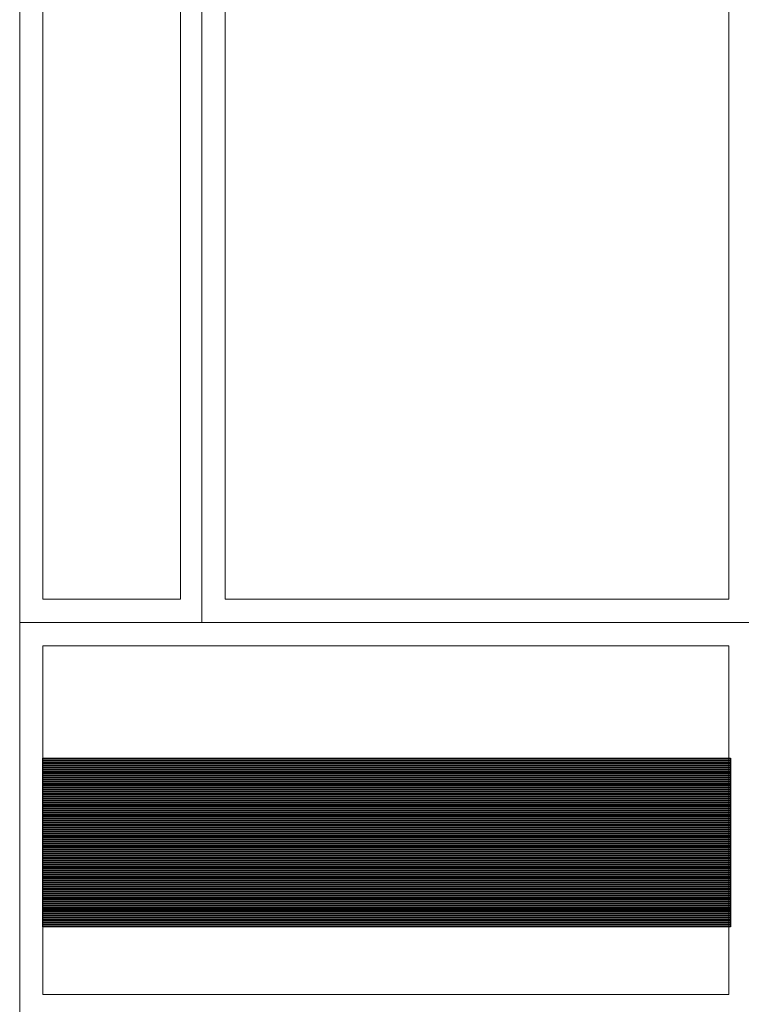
# Model space of a CAD drawing. Header units: millimetres. Extents: x -14047 to 49934, y -21523 to 14989.
# Tile 409 of 580: x 20704 to 20862, y 12777 to 12993. Entities that reach past the tile are written whole.
import ezdxf

# ---------------------------------------------------------------- set-up
doc = ezdxf.new("R2010")
doc.units = ezdxf.units.MM
doc.layers.add('C00-00-00', color=7, linetype='Continuous')
doc.layers.add('CFF-FF-FF', color=7, linetype='Continuous', true_color=0xffffff)
picture_1 = doc.add_image_def('image1.jpg', size_in_pixel=(355, 1))
picture_2 = doc.add_image_def('image4.jpg', size_in_pixel=(355, 1))
picture_3 = doc.add_image_def('image7.jpg', size_in_pixel=(355, 1))
picture_4 = doc.add_image_def('image10.jpg', size_in_pixel=(355, 1))
picture_5 = doc.add_image_def('image13.jpg', size_in_pixel=(355, 1))
picture_6 = doc.add_image_def('image16.jpg', size_in_pixel=(355, 1))
picture_7 = doc.add_image_def('image19.jpg', size_in_pixel=(355, 1))
picture_8 = doc.add_image_def('image22.jpg', size_in_pixel=(355, 1))
picture_9 = doc.add_image_def('image25.jpg', size_in_pixel=(355, 1))
picture_10 = doc.add_image_def('image28.jpg', size_in_pixel=(355, 1))
picture_11 = doc.add_image_def('image31.jpg', size_in_pixel=(355, 1))
picture_12 = doc.add_image_def('image34.jpg', size_in_pixel=(355, 1))
picture_13 = doc.add_image_def('image37.jpg', size_in_pixel=(355, 1))
picture_14 = doc.add_image_def('image40.jpg', size_in_pixel=(355, 1))
picture_15 = doc.add_image_def('image43.jpg', size_in_pixel=(355, 1))
picture_16 = doc.add_image_def('image46.jpg', size_in_pixel=(355, 1))
picture_17 = doc.add_image_def('image49.jpg', size_in_pixel=(355, 1))
picture_18 = doc.add_image_def('image52.jpg', size_in_pixel=(355, 1))
picture_19 = doc.add_image_def('image55.jpg', size_in_pixel=(355, 1))
picture_20 = doc.add_image_def('image58.jpg', size_in_pixel=(355, 1))
picture_21 = doc.add_image_def('image61.jpg', size_in_pixel=(355, 1))
picture_22 = doc.add_image_def('image64.jpg', size_in_pixel=(355, 1))
picture_23 = doc.add_image_def('image67.jpg', size_in_pixel=(355, 1))
picture_24 = doc.add_image_def('image70.jpg', size_in_pixel=(355, 1))
picture_25 = doc.add_image_def('image73.jpg', size_in_pixel=(355, 1))
picture_26 = doc.add_image_def('image76.jpg', size_in_pixel=(355, 1))
picture_27 = doc.add_image_def('image79.jpg', size_in_pixel=(355, 1))
picture_28 = doc.add_image_def('image82.jpg', size_in_pixel=(355, 1))
picture_29 = doc.add_image_def('image85.jpg', size_in_pixel=(355, 1))
picture_30 = doc.add_image_def('image88.jpg', size_in_pixel=(355, 1))
picture_31 = doc.add_image_def('image91.jpg', size_in_pixel=(355, 1))
picture_32 = doc.add_image_def('image94.jpg', size_in_pixel=(355, 1))
picture_33 = doc.add_image_def('image97.jpg', size_in_pixel=(355, 1))
picture_34 = doc.add_image_def('image100.jpg', size_in_pixel=(355, 1))
picture_35 = doc.add_image_def('image103.jpg', size_in_pixel=(355, 1))
picture_36 = doc.add_image_def('image106.jpg', size_in_pixel=(355, 1))
picture_37 = doc.add_image_def('image109.jpg', size_in_pixel=(355, 1))
picture_38 = doc.add_image_def('image112.jpg', size_in_pixel=(355, 1))
picture_39 = doc.add_image_def('image115.jpg', size_in_pixel=(355, 1))
picture_40 = doc.add_image_def('image118.jpg', size_in_pixel=(355, 1))
picture_41 = doc.add_image_def('image121.jpg', size_in_pixel=(355, 1))
picture_42 = doc.add_image_def('image124.jpg', size_in_pixel=(355, 1))
picture_43 = doc.add_image_def('image127.jpg', size_in_pixel=(355, 1))
picture_44 = doc.add_image_def('image130.jpg', size_in_pixel=(355, 1))
picture_45 = doc.add_image_def('image133.jpg', size_in_pixel=(355, 1))
picture_46 = doc.add_image_def('image136.jpg', size_in_pixel=(355, 1))
picture_47 = doc.add_image_def('image139.jpg', size_in_pixel=(355, 1))
picture_48 = doc.add_image_def('image142.jpg', size_in_pixel=(355, 1))
picture_49 = doc.add_image_def('image145.jpg', size_in_pixel=(355, 1))
picture_50 = doc.add_image_def('image148.jpg', size_in_pixel=(355, 1))
picture_51 = doc.add_image_def('image151.jpg', size_in_pixel=(355, 1))
picture_52 = doc.add_image_def('image154.jpg', size_in_pixel=(355, 1))
picture_53 = doc.add_image_def('image157.jpg', size_in_pixel=(355, 1))
picture_54 = doc.add_image_def('image160.jpg', size_in_pixel=(355, 1))
picture_55 = doc.add_image_def('image163.jpg', size_in_pixel=(355, 1))
picture_56 = doc.add_image_def('image166.jpg', size_in_pixel=(355, 1))
picture_57 = doc.add_image_def('image169.jpg', size_in_pixel=(355, 1))
picture_58 = doc.add_image_def('image172.jpg', size_in_pixel=(355, 1))
picture_59 = doc.add_image_def('image175.jpg', size_in_pixel=(355, 1))
picture_60 = doc.add_image_def('image178.jpg', size_in_pixel=(355, 1))
picture_61 = doc.add_image_def('image181.jpg', size_in_pixel=(355, 1))
picture_62 = doc.add_image_def('image184.jpg', size_in_pixel=(355, 1))
picture_63 = doc.add_image_def('image187.jpg', size_in_pixel=(355, 1))
picture_64 = doc.add_image_def('image190.jpg', size_in_pixel=(355, 1))
picture_65 = doc.add_image_def('image193.jpg', size_in_pixel=(355, 1))
picture_66 = doc.add_image_def('image196.jpg', size_in_pixel=(355, 1))
picture_67 = doc.add_image_def('image199.jpg', size_in_pixel=(355, 1))
picture_68 = doc.add_image_def('image202.jpg', size_in_pixel=(355, 1))
picture_69 = doc.add_image_def('image205.jpg', size_in_pixel=(355, 1))
picture_70 = doc.add_image_def('image208.jpg', size_in_pixel=(355, 1))
picture_71 = doc.add_image_def('image211.jpg', size_in_pixel=(355, 1))
picture_72 = doc.add_image_def('image214.jpg', size_in_pixel=(355, 1))
picture_73 = doc.add_image_def('image217.jpg', size_in_pixel=(355, 1))
picture_74 = doc.add_image_def('image220.jpg', size_in_pixel=(355, 1))
picture_75 = doc.add_image_def('image223.jpg', size_in_pixel=(355, 1))
picture_76 = doc.add_image_def('image226.jpg', size_in_pixel=(355, 1))
picture_77 = doc.add_image_def('image229.jpg', size_in_pixel=(355, 1))
picture_78 = doc.add_image_def('image232.jpg', size_in_pixel=(355, 1))
picture_79 = doc.add_image_def('image235.jpg', size_in_pixel=(355, 1))
picture_80 = doc.add_image_def('image238.jpg', size_in_pixel=(355, 1))
picture_81 = doc.add_image_def('image241.jpg', size_in_pixel=(355, 1))
picture_82 = doc.add_image_def('image244.jpg', size_in_pixel=(355, 1))
picture_83 = doc.add_image_def('image247.jpg', size_in_pixel=(355, 1))
picture_84 = doc.add_image_def('image250.jpg', size_in_pixel=(355, 1))
picture_85 = doc.add_image_def('image253.jpg', size_in_pixel=(355, 1))
picture_86 = doc.add_image_def('image256.jpg', size_in_pixel=(355, 1))
picture_87 = doc.add_image_def('image259.jpg', size_in_pixel=(355, 1))

msp = doc.modelspace()

# ---------------------------------------------------------------- linework, layer by layer
at = {"layer": 'C00-00-00', "lineweight": 0}
for points in [[(20704.288, 13180.084), (20704.288, 12830.834)], [(20859.228, 12779.611), (20709.368, 12779.611), (20709.368, 12855.811), (20859.228, 12855.811)], [(20859.228, 12779.611), (20859.228, 12855.811)]]:
    msp.add_lwpolyline(points, dxfattribs=at)
for points in [[(20704.288, 13120.817), (20704.288, 12860.891), (20744.081, 12860.891), (20744.081, 13120.817)], [(20744.081, 13120.817), (20744.081, 12860.891), (20864.308, 12860.891), (20864.308, 13120.817)], [(20709.368, 13115.737), (20709.368, 12865.971), (20739.424, 12865.971), (20739.424, 13115.737)], [(20749.161, 13115.737), (20749.161, 12865.971), (20859.228, 12865.971), (20859.228, 13115.737)], [(21104.338, 12830.834), (21104.338, 12774.954), (20704.288, 12774.954), (20704.288, 12860.891), (21104.338, 12860.891)]]:
    msp.add_lwpolyline(points, close=True, dxfattribs=at)

# ---------------------------------------------------------------- pictures from other files: only their frames are drawn
at = {"layer": 'CFF-FF-FF'}
image = msp.add_image(picture_87, insert=(20709.368, 12830.834), size_in_units=(150.282, 0.423), rotation=0, dxfattribs=at)
image.dxf.flags = 7
image = msp.add_image(picture_86, insert=(20709.368, 12830.411), size_in_units=(150.282, 0.423), rotation=0, dxfattribs=at)
image.dxf.flags = 7
image = msp.add_image(picture_85, insert=(20709.368, 12829.988), size_in_units=(150.282, 0.423), rotation=0, dxfattribs=at)
image.dxf.flags = 7
image = msp.add_image(picture_84, insert=(20709.368, 12829.564), size_in_units=(150.282, 0.423), rotation=0, dxfattribs=at)
image.dxf.flags = 7
image = msp.add_image(picture_83, insert=(20709.368, 12829.141), size_in_units=(150.282, 0.423), rotation=0, dxfattribs=at)
image.dxf.flags = 7
image = msp.add_image(picture_82, insert=(20709.368, 12828.718), size_in_units=(150.282, 0.423), rotation=0, dxfattribs=at)
image.dxf.flags = 7
image = msp.add_image(picture_81, insert=(20709.368, 12828.294), size_in_units=(150.282, 0.423), rotation=0, dxfattribs=at)
image.dxf.flags = 7
image = msp.add_image(picture_80, insert=(20709.368, 12827.871), size_in_units=(150.282, 0.423), rotation=0, dxfattribs=at)
image.dxf.flags = 7
image = msp.add_image(picture_79, insert=(20709.368, 12827.447), size_in_units=(150.282, 0.423), rotation=0, dxfattribs=at)
image.dxf.flags = 7
image = msp.add_image(picture_78, insert=(20709.368, 12827.024), size_in_units=(150.282, 0.423), rotation=0, dxfattribs=at)
image.dxf.flags = 7
image = msp.add_image(picture_77, insert=(20709.368, 12826.601), size_in_units=(150.282, 0.423), rotation=0, dxfattribs=at)
image.dxf.flags = 7
image = msp.add_image(picture_76, insert=(20709.368, 12826.178), size_in_units=(150.282, 0.423), rotation=0, dxfattribs=at)
image.dxf.flags = 7
image = msp.add_image(picture_75, insert=(20709.368, 12825.754), size_in_units=(150.282, 0.423), rotation=0, dxfattribs=at)
image.dxf.flags = 7
image = msp.add_image(picture_74, insert=(20709.368, 12825.331), size_in_units=(150.282, 0.423), rotation=0, dxfattribs=at)
image.dxf.flags = 7
image = msp.add_image(picture_73, insert=(20709.368, 12824.907), size_in_units=(150.282, 0.423), rotation=0, dxfattribs=at)
image.dxf.flags = 7
image = msp.add_image(picture_72, insert=(20709.368, 12824.484), size_in_units=(150.282, 0.423), rotation=0, dxfattribs=at)
image.dxf.flags = 7
image = msp.add_image(picture_71, insert=(20709.368, 12824.061), size_in_units=(150.282, 0.423), rotation=0, dxfattribs=at)
image.dxf.flags = 7
image = msp.add_image(picture_70, insert=(20709.368, 12823.638), size_in_units=(150.282, 0.423), rotation=0, dxfattribs=at)
image.dxf.flags = 7
image = msp.add_image(picture_69, insert=(20709.368, 12823.214), size_in_units=(150.282, 0.423), rotation=0, dxfattribs=at)
image.dxf.flags = 7
image = msp.add_image(picture_68, insert=(20709.368, 12822.791), size_in_units=(150.282, 0.423), rotation=0, dxfattribs=at)
image.dxf.flags = 7
image = msp.add_image(picture_67, insert=(20709.368, 12822.368), size_in_units=(150.282, 0.423), rotation=0, dxfattribs=at)
image.dxf.flags = 7
image = msp.add_image(picture_66, insert=(20709.368, 12821.944), size_in_units=(150.282, 0.423), rotation=0, dxfattribs=at)
image.dxf.flags = 7
image = msp.add_image(picture_65, insert=(20709.368, 12821.521), size_in_units=(150.282, 0.423), rotation=0, dxfattribs=at)
image.dxf.flags = 7
image = msp.add_image(picture_64, insert=(20709.368, 12821.097), size_in_units=(150.282, 0.423), rotation=0, dxfattribs=at)
image.dxf.flags = 7
image = msp.add_image(picture_63, insert=(20709.368, 12820.674), size_in_units=(150.282, 0.423), rotation=0, dxfattribs=at)
image.dxf.flags = 7
image = msp.add_image(picture_62, insert=(20709.368, 12820.251), size_in_units=(150.282, 0.423), rotation=0, dxfattribs=at)
image.dxf.flags = 7
image = msp.add_image(picture_61, insert=(20709.368, 12819.828), size_in_units=(150.282, 0.423), rotation=0, dxfattribs=at)
image.dxf.flags = 7
image = msp.add_image(picture_60, insert=(20709.368, 12819.404), size_in_units=(150.282, 0.423), rotation=0, dxfattribs=at)
image.dxf.flags = 7
image = msp.add_image(picture_59, insert=(20709.368, 12818.981), size_in_units=(150.282, 0.423), rotation=0, dxfattribs=at)
image.dxf.flags = 7
image = msp.add_image(picture_58, insert=(20709.368, 12818.557), size_in_units=(150.282, 0.423), rotation=0, dxfattribs=at)
image.dxf.flags = 7
image = msp.add_image(picture_57, insert=(20709.368, 12818.134), size_in_units=(150.282, 0.423), rotation=0, dxfattribs=at)
image.dxf.flags = 7
image = msp.add_image(picture_56, insert=(20709.368, 12817.711), size_in_units=(150.282, 0.423), rotation=0, dxfattribs=at)
image.dxf.flags = 7
image = msp.add_image(picture_55, insert=(20709.368, 12817.288), size_in_units=(150.282, 0.423), rotation=0, dxfattribs=at)
image.dxf.flags = 7
image = msp.add_image(picture_54, insert=(20709.368, 12816.864), size_in_units=(150.282, 0.423), rotation=0, dxfattribs=at)
image.dxf.flags = 7
image = msp.add_image(picture_53, insert=(20709.368, 12816.441), size_in_units=(150.282, 0.423), rotation=0, dxfattribs=at)
image.dxf.flags = 7
image = msp.add_image(picture_52, insert=(20709.368, 12816.018), size_in_units=(150.282, 0.423), rotation=0, dxfattribs=at)
image.dxf.flags = 7
image = msp.add_image(picture_51, insert=(20709.368, 12815.594), size_in_units=(150.282, 0.423), rotation=0, dxfattribs=at)
image.dxf.flags = 7
image = msp.add_image(picture_50, insert=(20709.368, 12815.171), size_in_units=(150.282, 0.423), rotation=0, dxfattribs=at)
image.dxf.flags = 7
image = msp.add_image(picture_49, insert=(20709.368, 12814.747), size_in_units=(150.282, 0.423), rotation=0, dxfattribs=at)
image.dxf.flags = 7
image = msp.add_image(picture_48, insert=(20709.368, 12814.324), size_in_units=(150.282, 0.423), rotation=0, dxfattribs=at)
image.dxf.flags = 7
image = msp.add_image(picture_47, insert=(20709.368, 12813.901), size_in_units=(150.282, 0.423), rotation=0, dxfattribs=at)
image.dxf.flags = 7
image = msp.add_image(picture_46, insert=(20709.368, 12813.478), size_in_units=(150.282, 0.423), rotation=0, dxfattribs=at)
image.dxf.flags = 7
image = msp.add_image(picture_45, insert=(20709.368, 12813.054), size_in_units=(150.282, 0.423), rotation=0, dxfattribs=at)
image.dxf.flags = 7
image = msp.add_image(picture_44, insert=(20709.368, 12812.631), size_in_units=(150.282, 0.423), rotation=0, dxfattribs=at)
image.dxf.flags = 7
image = msp.add_image(picture_43, insert=(20709.368, 12812.207), size_in_units=(150.282, 0.423), rotation=0, dxfattribs=at)
image.dxf.flags = 7
image = msp.add_image(picture_42, insert=(20709.368, 12811.784), size_in_units=(150.282, 0.423), rotation=0, dxfattribs=at)
image.dxf.flags = 7
image = msp.add_image(picture_41, insert=(20709.368, 12811.361), size_in_units=(150.282, 0.423), rotation=0, dxfattribs=at)
image.dxf.flags = 7
image = msp.add_image(picture_40, insert=(20709.368, 12810.938), size_in_units=(150.282, 0.423), rotation=0, dxfattribs=at)
image.dxf.flags = 7
image = msp.add_image(picture_39, insert=(20709.368, 12810.514), size_in_units=(150.282, 0.423), rotation=0, dxfattribs=at)
image.dxf.flags = 7
image = msp.add_image(picture_38, insert=(20709.368, 12810.091), size_in_units=(150.282, 0.423), rotation=0, dxfattribs=at)
image.dxf.flags = 7
image = msp.add_image(picture_37, insert=(20709.368, 12809.668), size_in_units=(150.282, 0.423), rotation=0, dxfattribs=at)
image.dxf.flags = 7
image = msp.add_image(picture_36, insert=(20709.368, 12809.244), size_in_units=(150.282, 0.423), rotation=0, dxfattribs=at)
image.dxf.flags = 7
image = msp.add_image(picture_35, insert=(20709.368, 12808.821), size_in_units=(150.282, 0.423), rotation=0, dxfattribs=at)
image.dxf.flags = 7
image = msp.add_image(picture_34, insert=(20709.368, 12808.397), size_in_units=(150.282, 0.423), rotation=0, dxfattribs=at)
image.dxf.flags = 7
image = msp.add_image(picture_33, insert=(20709.368, 12807.974), size_in_units=(150.282, 0.423), rotation=0, dxfattribs=at)
image.dxf.flags = 7
image = msp.add_image(picture_32, insert=(20709.368, 12807.551), size_in_units=(150.282, 0.423), rotation=0, dxfattribs=at)
image.dxf.flags = 7
image = msp.add_image(picture_31, insert=(20709.368, 12807.128), size_in_units=(150.282, 0.423), rotation=0, dxfattribs=at)
image.dxf.flags = 7
image = msp.add_image(picture_30, insert=(20709.368, 12806.704), size_in_units=(150.282, 0.423), rotation=0, dxfattribs=at)
image.dxf.flags = 7
image = msp.add_image(picture_29, insert=(20709.368, 12806.281), size_in_units=(150.282, 0.423), rotation=0, dxfattribs=at)
image.dxf.flags = 7
image = msp.add_image(picture_28, insert=(20709.368, 12805.857), size_in_units=(150.282, 0.423), rotation=0, dxfattribs=at)
image.dxf.flags = 7
image = msp.add_image(picture_27, insert=(20709.368, 12805.434), size_in_units=(150.282, 0.423), rotation=0, dxfattribs=at)
image.dxf.flags = 7
image = msp.add_image(picture_26, insert=(20709.368, 12805.011), size_in_units=(150.282, 0.423), rotation=0, dxfattribs=at)
image.dxf.flags = 7
image = msp.add_image(picture_25, insert=(20709.368, 12804.588), size_in_units=(150.282, 0.423), rotation=0, dxfattribs=at)
image.dxf.flags = 7
image = msp.add_image(picture_24, insert=(20709.368, 12804.164), size_in_units=(150.282, 0.423), rotation=0, dxfattribs=at)
image.dxf.flags = 7
image = msp.add_image(picture_23, insert=(20709.368, 12803.741), size_in_units=(150.282, 0.423), rotation=0, dxfattribs=at)
image.dxf.flags = 7
image = msp.add_image(picture_22, insert=(20709.368, 12803.318), size_in_units=(150.282, 0.423), rotation=0, dxfattribs=at)
image.dxf.flags = 7
image = msp.add_image(picture_21, insert=(20709.368, 12802.894), size_in_units=(150.282, 0.423), rotation=0, dxfattribs=at)
image.dxf.flags = 7
image = msp.add_image(picture_20, insert=(20709.368, 12802.471), size_in_units=(150.282, 0.423), rotation=0, dxfattribs=at)
image.dxf.flags = 7
image = msp.add_image(picture_19, insert=(20709.368, 12802.047), size_in_units=(150.282, 0.423), rotation=0, dxfattribs=at)
image.dxf.flags = 7
image = msp.add_image(picture_18, insert=(20709.368, 12801.624), size_in_units=(150.282, 0.423), rotation=0, dxfattribs=at)
image.dxf.flags = 7
image = msp.add_image(picture_17, insert=(20709.368, 12801.201), size_in_units=(150.282, 0.423), rotation=0, dxfattribs=at)
image.dxf.flags = 7
image = msp.add_image(picture_16, insert=(20709.368, 12800.778), size_in_units=(150.282, 0.423), rotation=0, dxfattribs=at)
image.dxf.flags = 7
image = msp.add_image(picture_15, insert=(20709.368, 12800.354), size_in_units=(150.282, 0.423), rotation=0, dxfattribs=at)
image.dxf.flags = 7
image = msp.add_image(picture_14, insert=(20709.368, 12799.931), size_in_units=(150.282, 0.423), rotation=0, dxfattribs=at)
image.dxf.flags = 7
image = msp.add_image(picture_13, insert=(20709.368, 12799.507), size_in_units=(150.282, 0.423), rotation=0, dxfattribs=at)
image.dxf.flags = 7
image = msp.add_image(picture_12, insert=(20709.368, 12799.084), size_in_units=(150.282, 0.423), rotation=0, dxfattribs=at)
image.dxf.flags = 7
image = msp.add_image(picture_11, insert=(20709.368, 12798.661), size_in_units=(150.282, 0.423), rotation=0, dxfattribs=at)
image.dxf.flags = 7
image = msp.add_image(picture_10, insert=(20709.368, 12798.238), size_in_units=(150.282, 0.423), rotation=0, dxfattribs=at)
image.dxf.flags = 7
image = msp.add_image(picture_9, insert=(20709.368, 12797.814), size_in_units=(150.282, 0.423), rotation=0, dxfattribs=at)
image.dxf.flags = 7
image = msp.add_image(picture_8, insert=(20709.368, 12797.391), size_in_units=(150.282, 0.423), rotation=0, dxfattribs=at)
image.dxf.flags = 7
image = msp.add_image(picture_7, insert=(20709.368, 12796.968), size_in_units=(150.282, 0.423), rotation=0, dxfattribs=at)
image.dxf.flags = 7
image = msp.add_image(picture_6, insert=(20709.368, 12796.544), size_in_units=(150.282, 0.423), rotation=0, dxfattribs=at)
image.dxf.flags = 7
image = msp.add_image(picture_5, insert=(20709.368, 12796.121), size_in_units=(150.282, 0.423), rotation=0, dxfattribs=at)
image.dxf.flags = 7
image = msp.add_image(picture_4, insert=(20709.368, 12795.697), size_in_units=(150.282, 0.423), rotation=0, dxfattribs=at)
image.dxf.flags = 7
image = msp.add_image(picture_3, insert=(20709.368, 12795.274), size_in_units=(150.282, 0.423), rotation=0, dxfattribs=at)
image.dxf.flags = 7
image = msp.add_image(picture_2, insert=(20709.368, 12794.851), size_in_units=(150.282, 0.423), rotation=0, dxfattribs=at)
image.dxf.flags = 7
image = msp.add_image(picture_1, insert=(20709.368, 12794.428), size_in_units=(150.282, 0.423), rotation=0, dxfattribs=at)
image.dxf.flags = 7

doc.saveas('drawing.dxf')
